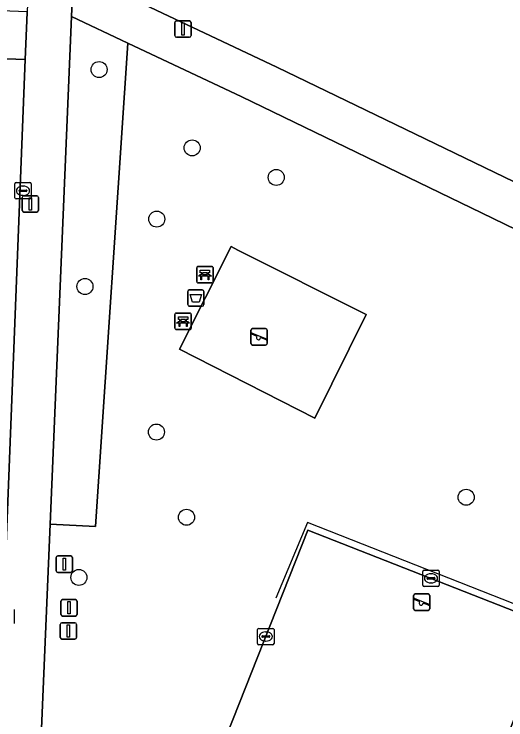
# Model space of a CAD drawing. Extents: x 161354 to 162026, y 386504 to 387460.
# Drawn here: x 161642.93 to 161672.94, y 387151.02 to 387194.07 of the extents above; entities that cross this region are included whole.
import ezdxf

# ---------------------------------------------------------------- set-up
doc = ezdxf.new("R2010")
doc.units = 0
for name, color, linetype in [('IMGEO_Afsluitpaal', 7, 'Continuous'), ('IMGEO_Afvalbak', 7, 'Continuous'), ('IMGEO_Bank', 7, 'Continuous'), ('IMGEO_Boom', 7, 'Continuous'), ('IMGEO_Groenvoorziening', 7, 'Continuous'), ('IMGEO_Hek', 7, 'Continuous'), ('IMGEO_Kolk', 7, 'Continuous'), ('IMGEO_Lichtmast', 7, 'Continuous'), ('IMGEO_Rijbaan_lokaal_open', 7, 'Continuous'), ('IMGEO_Speelvoorziening', 7, 'Continuous'), ('IMGEO_Terreindeel_gesloten', 7, 'Continuous'), ('IMGEO_Terreindeel_zand', 7, 'Continuous'), ('IMGEO_Verkeersbordpaal', 7, 'Continuous'), ('IMGEO_Voetpad_open', 7, 'Continuous')]:
    doc.layers.add(name, color=color, linetype=linetype)

msp = doc.modelspace()

# ---------------------------------------------------------------- linework, layer by layer
at = {"layer": 'IMGEO_Afsluitpaal'}
for p, q in [((161645.788, 387157.46), (161645.788, 387158.26)), ((161645.788, 387158.26), (161645.788, 387157.46)), ((161645.888, 387158.36), (161646.678, 387158.36)), ((161646.678, 387158.36), (161645.888, 387158.36)), ((161646.778, 387158.26), (161646.778, 387157.46)), ((161646.778, 387157.46), (161646.778, 387158.26)), ((161646.678, 387157.36), (161645.888, 387157.36)), ((161645.888, 387157.36), (161646.678, 387157.36)), ((161645.75, 387156.049), (161645.75, 387156.849)), ((161645.75, 387156.849), (161645.75, 387156.049)), ((161645.85, 387156.949), (161646.64, 387156.949)), ((161646.64, 387156.949), (161645.85, 387156.949)), ((161646.74, 387156.849), (161646.74, 387156.049)), ((161646.74, 387156.049), (161646.74, 387156.849)), ((161646.64, 387155.949), (161645.85, 387155.949)), ((161645.85, 387155.949), (161646.64, 387155.949))]:
    msp.add_line(p, q, dxfattribs=at)
for points in [[(161646.208, 387158.235), (161646.358, 387158.235), (161646.358, 387157.485), (161646.208, 387157.485), (161646.208, 387158.235)], [(161646.17, 387156.824), (161646.32, 387156.824), (161646.32, 387156.074), (161646.17, 387156.074), (161646.17, 387156.824)]]:
    msp.add_lwpolyline(points, dxfattribs=at)
for centre, start, end in [((161645.888, 387158.26), 90, 180), ((161645.888, 387158.26), 90, 180), ((161646.678, 387158.26), 0, 90), ((161646.678, 387158.26), 360, 90), ((161645.888, 387157.46), 180, 270), ((161645.888, 387157.46), 180, 270), ((161646.678, 387157.46), 270, 0), ((161646.678, 387157.46), 270, 0), ((161645.85, 387156.849), 90, 180), ((161645.85, 387156.849), 90, 180), ((161646.64, 387156.849), 0, 90), ((161646.64, 387156.849), 360, 90), ((161645.85, 387156.049), 180, 270), ((161645.85, 387156.049), 180, 270), ((161646.64, 387156.049), 270, 0), ((161646.64, 387156.049), 270, 0)]:
    msp.add_arc(centre, 0.1, start, end, dxfattribs=at)
at = {"layer": 'IMGEO_Afvalbak'}
for p, q in [((161653.524, 387176.35), (161653.524, 387177.15)), ((161653.524, 387177.15), (161653.524, 387176.35)), ((161653.624, 387177.25), (161654.414, 387177.25)), ((161654.414, 387177.25), (161653.624, 387177.25)), ((161654.514, 387177.15), (161654.514, 387176.35)), ((161654.514, 387176.35), (161654.514, 387177.15)), ((161654.414, 387176.25), (161653.624, 387176.25)), ((161653.624, 387176.25), (161654.414, 387176.25))]:
    msp.add_line(p, q, dxfattribs=at)
msp.add_lwpolyline([(161653.667, 387176.964), (161654.371, 387176.964), (161654.222, 387176.494), (161653.816, 387176.494), (161653.667, 387176.964)], dxfattribs=at)
for centre, start, end in [((161653.624, 387177.15), 90, 180), ((161653.624, 387177.15), 90, 180), ((161654.414, 387177.15), 0, 90), ((161654.414, 387177.15), 360, 90), ((161653.624, 387176.35), 180, 270), ((161653.624, 387176.35), 180, 270), ((161654.414, 387176.35), 270, 0), ((161654.414, 387176.35), 270, 0)]:
    msp.add_arc(centre, 0.1, start, end, dxfattribs=at)
at = {"layer": 'IMGEO_Bank'}
for p, q in [((161654.076, 387177.756), (161654.076, 387178.597)), ((161654.076, 387178.597), (161654.076, 387177.756)), ((161654.151, 387178.681), (161654.992, 387178.681)), ((161654.992, 387178.681), (161654.151, 387178.681)), ((161655.076, 387178.606), (161655.076, 387177.765)), ((161655.076, 387177.765), (161655.076, 387178.606)), ((161654.773, 387178.079), (161654.38, 387178.079)), ((161654.385, 387178.187), (161654.385, 387178.293)), ((161654.429, 387178.293), (161654.429, 387178.187)), ((161654.717, 387178.299), (161654.435, 387178.299)), ((161654.435, 387178.181), (161654.717, 387178.181)), ((161654.723, 387178.187), (161654.723, 387178.293)), ((161654.767, 387178.293), (161654.767, 387178.187)), ((161655.001, 387177.681), (161654.16, 387177.681)), ((161654.16, 387177.681), (161655.001, 387177.681)), ((161652.746, 387174.906), (161652.746, 387175.747)), ((161652.746, 387175.747), (161652.746, 387174.906)), ((161652.821, 387175.831), (161653.662, 387175.831)), ((161653.662, 387175.831), (161652.821, 387175.831)), ((161653.746, 387175.756), (161653.746, 387174.915)), ((161653.746, 387174.915), (161653.746, 387175.756)), ((161653.055, 387175.337), (161653.055, 387175.443)), ((161653.099, 387175.443), (161653.099, 387175.337)), ((161653.387, 387175.449), (161653.105, 387175.449)), ((161653.105, 387175.331), (161653.387, 387175.331)), ((161653.393, 387175.337), (161653.393, 387175.443)), ((161653.437, 387175.443), (161653.437, 387175.337)), ((161653.443, 387175.229), (161653.05, 387175.229)), ((161653.671, 387174.831), (161652.83, 387174.831)), ((161652.83, 387174.831), (161653.671, 387174.831))]:
    msp.add_line(p, q, dxfattribs=at)
for points in [[(161654.379, 387178.299), (161654.293, 387178.299), (161654.293, 387178.46), (161654.856, 387178.46), (161654.856, 387178.299), (161654.773, 387178.299)], [(161654.323, 387178.079), (161654.181, 387178.079), (161654.293, 387178.181), (161654.379, 387178.181)], [(161654.373, 387178.072), (161654.373, 387177.865), (161654.33, 387177.865), (161654.33, 387178.072)], [(161654.773, 387178.181), (161654.856, 387178.181), (161654.968, 387178.079), (161654.829, 387178.079)], [(161654.823, 387178.072), (161654.823, 387177.865), (161654.779, 387177.865), (161654.779, 387178.072)], [(161652.993, 387175.229), (161652.851, 387175.229), (161652.963, 387175.331), (161653.049, 387175.331)], [(161653.049, 387175.449), (161652.963, 387175.449), (161652.963, 387175.61), (161653.526, 387175.61), (161653.526, 387175.449), (161653.443, 387175.449)], [(161653.443, 387175.331), (161653.526, 387175.331), (161653.638, 387175.229), (161653.499, 387175.229)], [(161653.043, 387175.222), (161653.043, 387175.015), (161653, 387175.015), (161653, 387175.222)], [(161653.493, 387175.222), (161653.493, 387175.015), (161653.449, 387175.015), (161653.449, 387175.222)]]:
    msp.add_lwpolyline(points, dxfattribs=at)
for centre, radius, start, end in [((161654.154, 387178.603), 0.0779, 92.4484, 184.2845), ((161654.154, 387178.603), 0.0779, 92.4484, 184.2845), ((161654.998, 387178.603), 0.0779, 2.4484, 94.2845), ((161654.998, 387178.603), 0.0779, 2.4484, 94.2845), ((161654.323, 387178.072), 0.00671, 2.8957, 87.1043), ((161654.38, 387178.072), 0.00671, 92.8957, 177.1043), ((161654.378, 387178.292), 0.00671, 2.8957, 87.1043), ((161654.378, 387178.188), 0.00671, 272.8957, 357.1043), ((161654.435, 387178.292), 0.00671, 92.8957, 177.1043), ((161654.435, 387178.188), 0.00671, 182.8957, 267.1043), ((161654.717, 387178.292), 0.00671, 2.8957, 87.1043), ((161654.717, 387178.188), 0.00671, 272.8957, 357.1043), ((161654.774, 387178.292), 0.00671, 92.8957, 177.1043), ((161654.774, 387178.188), 0.00671, 182.8957, 267.1043), ((161654.772, 387178.072), 0.00671, 2.8957, 87.1043), ((161654.829, 387178.072), 0.00671, 92.8957, 177.1043), ((161654.154, 387177.759), 0.0779, 182.4484, 274.2845), ((161654.154, 387177.759), 0.0779, 182.4484, 274.2845), ((161654.998, 387177.759), 0.0779, 272.4484, 4.2845), ((161654.998, 387177.759), 0.0779, 272.4484, 4.2845), ((161652.824, 387175.753), 0.0779, 92.4484, 184.2845), ((161652.824, 387175.753), 0.0779, 92.4484, 184.2845), ((161653.668, 387175.753), 0.0779, 2.4484, 94.2845), ((161653.668, 387175.753), 0.0779, 2.4484, 94.2845), ((161653.048, 387175.442), 0.00671, 2.8957, 87.1043), ((161653.048, 387175.338), 0.00671, 272.8957, 357.1043), ((161653.105, 387175.442), 0.00671, 92.8957, 177.1043), ((161653.105, 387175.338), 0.00671, 182.8957, 267.1043), ((161653.387, 387175.442), 0.00671, 2.8957, 87.1043), ((161653.387, 387175.338), 0.00671, 272.8957, 357.1043), ((161653.444, 387175.442), 0.00671, 92.8957, 177.1043), ((161653.444, 387175.338), 0.00671, 182.8957, 267.1043), ((161652.824, 387174.909), 0.0779, 182.4484, 274.2845), ((161652.824, 387174.909), 0.0779, 182.4484, 274.2845), ((161652.993, 387175.222), 0.00671, 2.8957, 87.1043), ((161653.05, 387175.222), 0.00671, 92.8957, 177.1043), ((161653.442, 387175.222), 0.00671, 2.8957, 87.1043), ((161653.499, 387175.222), 0.00671, 92.8957, 177.1043), ((161653.668, 387174.909), 0.0779, 272.4484, 4.2845), ((161653.668, 387174.909), 0.0779, 272.4484, 4.2845)]:
    msp.add_arc(centre, radius, start, end, dxfattribs=at)
at = {"layer": 'IMGEO_Boom'}
for centre in [(161648.118, 387190.686), (161653.798, 387185.912), (161658.929, 387184.108), (161651.636, 387181.57), (161647.256, 387177.458), (161651.616, 387168.581), (161670.519, 387164.601), (161653.452, 387163.38), (161646.883, 387159.713)]:
    msp.add_circle(centre, 0.489, dxfattribs=at)
at = {"layer": 'IMGEO_Groenvoorziening'}
for points in [[(161649.409, 387195.376), (161658.97, 387190.834), (161675.258, 387182.967)], [(161691.486, 387170.924), (161691.948, 387172.013), (161686.953, 387174.434), (161671.453, 387181.946), (161656.838, 387189.029), (161649.878, 387192.304), (161647.908, 387162.82), (161645.129, 387162.959), (161644.703, 387152.9), (161643.579, 387126.358)]]:
    msp.add_lwpolyline(points, dxfattribs=at)
for points in [[(161649.878, 387192.304), (161646.441, 387193.921), (161645.129, 387162.959), (161647.908, 387162.82)], [(161661.281, 387169.417), (161653.03, 387173.634), (161656.176, 387179.887), (161656.585, 387179.681), (161664.414, 387175.742)], [(161675.696, 387156.788), (161665.817, 387131.67), (161650.924, 387137.534), (161660.866, 387162.6)]]:
    msp.add_lwpolyline(points, close=True, dxfattribs=at)
at = {"layer": 'IMGEO_Hek'}
msp.add_lwpolyline([(161674.268, 387152.353), (161676.073, 387157.074), (161660.841, 387163.07), (161658.907, 387158.455)], dxfattribs=at)
at = {"layer": 'IMGEO_Kolk'}
for p, q in [((161642.973, 387182.871), (161642.973, 387183.723)), ((161643.048, 387183.797), (161643.9, 387183.797)), ((161643.461, 387183.577), (161643.486, 387183.577)), ((161643.974, 387183.723), (161643.974, 387182.871)), ((161643.232, 387183.291), (161643.232, 387183.303)), ((161643.67, 387183.254), (161643.272, 387183.254)), ((161643.275, 387183.34), (161643.673, 387183.34)), ((161643.716, 387183.303), (161643.716, 387183.291)), ((161643.9, 387182.797), (161643.048, 387182.797)), ((161643.484, 387183.017), (161643.459, 387183.017)), ((161667.872, 387159.232), (161667.872, 387160.084)), ((161667.947, 387160.158), (161668.799, 387160.158)), ((161668.36, 387159.938), (161668.385, 387159.938)), ((161668.873, 387160.084), (161668.873, 387159.232)), ((161668.131, 387159.652), (161668.131, 387159.664)), ((161668.569, 387159.615), (161668.171, 387159.615)), ((161668.174, 387159.701), (161668.572, 387159.701)), ((161668.383, 387159.378), (161668.358, 387159.378)), ((161668.615, 387159.664), (161668.615, 387159.652)), ((161668.799, 387159.158), (161667.947, 387159.158)), ((161642.931, 387157.75), (161642.931, 387156.898)), ((161657.791, 387155.682), (161657.791, 387156.534)), ((161657.866, 387156.608), (161658.718, 387156.608)), ((161658.279, 387156.388), (161658.304, 387156.388)), ((161658.792, 387156.534), (161658.792, 387155.682)), ((161658.05, 387156.102), (161658.05, 387156.114)), ((161658.488, 387156.065), (161658.09, 387156.065)), ((161658.093, 387156.151), (161658.491, 387156.151)), ((161658.534, 387156.114), (161658.534, 387156.102)), ((161658.718, 387155.608), (161657.866, 387155.608)), ((161658.302, 387155.828), (161658.277, 387155.828))]:
    msp.add_line(p, q, dxfattribs=at)
for points in [[(161642.973, 387182.871), (161642.973, 387183.723)], [(161643.048, 387183.797), (161643.9, 387183.797)], [(161643.974, 387183.723), (161643.974, 387182.871)], [(161643.9, 387182.797), (161643.048, 387182.797)], [(161667.872, 387159.232), (161667.872, 387160.084)], [(161667.947, 387160.158), (161668.799, 387160.158)], [(161668.873, 387160.084), (161668.873, 387159.232)], [(161668.799, 387159.158), (161667.947, 387159.158)], [(161642.931, 387157.75), (161642.931, 387156.898)], [(161657.791, 387155.682), (161657.791, 387156.534)], [(161657.866, 387156.608), (161658.718, 387156.608)], [(161658.792, 387156.534), (161658.792, 387155.682)], [(161658.718, 387155.608), (161657.866, 387155.608)]]:
    msp.add_lwpolyline(points, dxfattribs=at)
for centre, radius, start, end in [((161643.05, 387183.721), 0.0765, 91.552, 178.448), ((161643.05, 387183.721), 0.0765, 91.552, 178.448), ((161643.898, 387183.721), 0.0765, 1.552, 88.448), ((161643.898, 387183.721), 0.0765, 1.552, 88.448), ((161643.272, 387183.3), 0.0403, 85.8775, 175.7526), ((161643.269, 387183.29), 0.0366, 178.938, 274.7102), ((161643.673, 387183.297), 0.043, 264.8664, 352.4533), ((161643.677, 387183.302), 0.0386, 1.7309, 96.639), ((161643.05, 387182.873), 0.0765, 181.552, 268.448), ((161643.05, 387182.873), 0.0765, 181.552, 268.448), ((161643.898, 387182.873), 0.0765, 271.552, 358.448), ((161643.898, 387182.873), 0.0765, 271.552, 358.448), ((161667.949, 387160.082), 0.0765, 91.552, 178.448), ((161667.949, 387160.082), 0.0765, 91.552, 178.448), ((161668.797, 387160.082), 0.0765, 1.552, 88.448), ((161668.797, 387160.082), 0.0765, 1.552, 88.448), ((161668.171, 387159.661), 0.0403, 85.8775, 175.7526), ((161668.168, 387159.651), 0.0366, 178.938, 274.7102), ((161668.572, 387159.658), 0.043, 264.8664, 352.4533), ((161668.576, 387159.663), 0.0386, 1.7309, 96.639), ((161667.949, 387159.234), 0.0765, 181.552, 268.448), ((161667.949, 387159.234), 0.0765, 181.552, 268.448), ((161668.797, 387159.234), 0.0765, 271.552, 358.448), ((161668.797, 387159.234), 0.0765, 271.552, 358.448), ((161657.868, 387156.532), 0.0765, 91.552, 178.448), ((161657.868, 387156.532), 0.0765, 91.552, 178.448), ((161658.716, 387156.532), 0.0765, 1.552, 88.448), ((161658.716, 387156.532), 0.0765, 1.552, 88.448), ((161658.09, 387156.111), 0.0403, 85.8775, 175.7526), ((161658.087, 387156.101), 0.0366, 178.938, 274.7102), ((161658.491, 387156.108), 0.043, 264.8664, 352.4533), ((161658.495, 387156.113), 0.0386, 1.7309, 96.639), ((161657.868, 387155.684), 0.0765, 181.552, 268.448), ((161657.868, 387155.684), 0.0765, 181.552, 268.448), ((161658.716, 387155.684), 0.0765, 271.552, 358.448), ((161658.716, 387155.684), 0.0765, 271.552, 358.448)]:
    msp.add_arc(centre, radius, start, end, dxfattribs=at)
for centre, major_axis, ratio, start_param, end_param in [((161643.46, 387183.297), (-0.387, 0.002), 0.722429, 4.712389, 7.853982), ((161643.485, 387183.297), (-0.39, 0.002), 0.717154, 1.570796, 4.712389), ((161668.359, 387159.658), (-0.387, 0.002), 0.722429, 4.712389, 7.853982), ((161668.384, 387159.658), (-0.39, 0.002), 0.717154, 1.570796, 4.712389), ((161658.278, 387156.108), (-0.387, 0.002), 0.722429, 4.712389, 7.853982), ((161658.303, 387156.108), (-0.39, 0.002), 0.717154, 1.570796, 4.712389)]:
    msp.add_ellipse(centre, major_axis=major_axis, ratio=ratio, start_param=start_param, end_param=end_param, dxfattribs=at)
at = {"layer": 'IMGEO_Lichtmast'}
for p, q in [((161652.738, 387192.759), (161652.738, 387193.559)), ((161652.738, 387193.559), (161652.738, 387192.759)), ((161652.838, 387193.659), (161653.628, 387193.659)), ((161653.628, 387193.659), (161652.838, 387193.659)), ((161653.728, 387193.559), (161653.728, 387192.759)), ((161653.728, 387192.759), (161653.728, 387193.559)), ((161653.628, 387192.659), (161652.838, 387192.659)), ((161652.838, 387192.659), (161653.628, 387192.659)), ((161643.425, 387182.094), (161643.425, 387182.894)), ((161643.425, 387182.894), (161643.425, 387182.094)), ((161643.525, 387182.994), (161644.315, 387182.994)), ((161644.315, 387182.994), (161643.525, 387182.994)), ((161644.415, 387182.894), (161644.415, 387182.094)), ((161644.415, 387182.094), (161644.415, 387182.894)), ((161644.315, 387181.994), (161643.525, 387181.994)), ((161643.525, 387181.994), (161644.315, 387181.994))]:
    msp.add_line(p, q, dxfattribs=at)
for points in [[(161653.158, 387193.534), (161653.308, 387193.534), (161653.308, 387192.784), (161653.158, 387192.784), (161653.158, 387193.534)], [(161643.845, 387182.869), (161643.995, 387182.869), (161643.995, 387182.119), (161643.845, 387182.119), (161643.845, 387182.869)]]:
    msp.add_lwpolyline(points, dxfattribs=at)
for centre, start, end in [((161652.838, 387193.559), 90, 180), ((161652.838, 387193.559), 90, 180), ((161653.628, 387193.559), 0, 90), ((161653.628, 387193.559), 360, 90), ((161652.838, 387192.759), 180, 270), ((161652.838, 387192.759), 180, 270), ((161653.628, 387192.759), 270, 0), ((161653.628, 387192.759), 270, 0), ((161643.525, 387182.894), 90, 180), ((161643.525, 387182.894), 90, 180), ((161644.315, 387182.894), 0, 90), ((161644.315, 387182.894), 360, 90), ((161643.525, 387182.094), 180, 270), ((161643.525, 387182.094), 180, 270), ((161644.315, 387182.094), 270, 0), ((161644.315, 387182.094), 270, 0)]:
    msp.add_arc(centre, 0.1, start, end, dxfattribs=at)
at = {"layer": 'IMGEO_Rijbaan_lokaal_open'}
for points in [[(161643.727, 387194.219), (161636.861, 387194.478), (161636.705, 387191.542), (161643.611, 387191.311), (161643.725, 387194.16)], [(161643.611, 387191.311), (161636.705, 387191.542), (161634.744, 387142.297), (161641.655, 387142.032)]]:
    msp.add_lwpolyline(points, close=True, dxfattribs=at)
at = {"layer": 'IMGEO_Speelvoorziening'}
for p, q in [((161657.487, 387174.888), (161658.277, 387174.888)), ((161658.277, 387174.888), (161657.487, 387174.888)), ((161657.387, 387173.988), (161657.387, 387174.788)), ((161657.387, 387174.788), (161657.387, 387173.988)), ((161657.77, 387174.416), (161657.431, 387174.553)), ((161657.456, 387174.613), (161658.332, 387174.26)), ((161658.377, 387174.788), (161658.377, 387173.988)), ((161658.377, 387173.988), (161658.377, 387174.788)), ((161658.308, 387174.2), (161657.968, 387174.337)), ((161658.277, 387173.888), (161657.487, 387173.888)), ((161657.487, 387173.888), (161658.277, 387173.888)), ((161667.308, 387157.804), (161667.308, 387158.604)), ((161667.308, 387158.604), (161667.308, 387157.804)), ((161667.408, 387158.704), (161668.198, 387158.704)), ((161668.198, 387158.704), (161667.408, 387158.704)), ((161668.298, 387158.604), (161668.298, 387157.804)), ((161668.298, 387157.804), (161668.298, 387158.604)), ((161667.691, 387158.232), (161667.352, 387158.369)), ((161667.377, 387158.429), (161668.253, 387158.076)), ((161668.229, 387158.016), (161667.889, 387158.153)), ((161668.198, 387157.704), (161667.408, 387157.704)), ((161667.408, 387157.704), (161668.198, 387157.704))]:
    msp.add_line(p, q, dxfattribs=at)
for centre, radius, start, end in [((161657.487, 387174.788), 0.1, 90, 180), ((161657.487, 387174.788), 0.1, 90, 180), ((161658.277, 387174.788), 0.1, 0, 90), ((161658.277, 387174.788), 0.1, 360, 90), ((161657.444, 387174.583), 0.0327, 68.078, 248.078), ((161657.849, 387174.326), 0.12, 130.9928, 5.1632), ((161658.32, 387174.23), 0.0327, 248.078, 68.078), ((161657.487, 387173.988), 0.1, 180, 270), ((161657.487, 387173.988), 0.1, 180, 270), ((161658.277, 387173.988), 0.1, 270, 0), ((161658.277, 387173.988), 0.1, 270, 0), ((161667.408, 387158.604), 0.1, 90, 180), ((161667.408, 387158.604), 0.1, 90, 180), ((161668.198, 387158.604), 0.1, 0, 90), ((161668.198, 387158.604), 0.1, 360, 90), ((161667.365, 387158.399), 0.0327, 68.078, 248.078), ((161667.77, 387158.142), 0.12, 130.9928, 5.1632), ((161667.408, 387157.804), 0.1, 180, 270), ((161667.408, 387157.804), 0.1, 180, 270), ((161668.198, 387157.804), 0.1, 270, 0), ((161668.198, 387157.804), 0.1, 270, 0), ((161668.241, 387158.046), 0.0327, 248.078, 68.078)]:
    msp.add_arc(centre, radius, start, end, dxfattribs=at)
at = {"layer": 'IMGEO_Terreindeel_gesloten'}
msp.add_lwpolyline([(161675.696, 387156.788), (161660.866, 387162.6), (161650.924, 387137.534), (161665.817, 387131.67)], close=True, dxfattribs=at)
at = {"layer": 'IMGEO_Terreindeel_zand'}
msp.add_lwpolyline([(161656.176, 387179.887), (161653.03, 387173.634), (161661.281, 387169.417), (161664.414, 387175.742), (161656.585, 387179.681)], close=True, dxfattribs=at)
at = {"layer": 'IMGEO_Verkeersbordpaal'}
for p, q in [((161645.497, 387160.123), (161645.497, 387160.923)), ((161645.497, 387160.923), (161645.497, 387160.123)), ((161645.597, 387161.023), (161646.387, 387161.023)), ((161646.387, 387161.023), (161645.597, 387161.023)), ((161646.487, 387160.923), (161646.487, 387160.123)), ((161646.487, 387160.123), (161646.487, 387160.923)), ((161646.387, 387160.023), (161645.597, 387160.023)), ((161645.597, 387160.023), (161646.387, 387160.023))]:
    msp.add_line(p, q, dxfattribs=at)
msp.add_lwpolyline([(161645.917, 387160.898), (161646.067, 387160.898), (161646.067, 387160.148), (161645.917, 387160.148), (161645.917, 387160.898)], dxfattribs=at)
for centre, start, end in [((161645.597, 387160.923), 90, 180), ((161645.597, 387160.923), 90, 180), ((161646.387, 387160.923), 0, 90), ((161646.387, 387160.923), 360, 90), ((161645.597, 387160.123), 180, 270), ((161645.597, 387160.123), 180, 270), ((161646.387, 387160.123), 270, 0), ((161646.387, 387160.123), 270, 0)]:
    msp.add_arc(centre, 0.1, start, end, dxfattribs=at)
at = {"layer": 'IMGEO_Voetpad_open'}
for points in [[(161644.703, 387152.9), (161645.129, 387162.959), (161646.441, 387193.921), (161646.566, 387196.727), (161647.008, 387207.447), (161646.982, 387208.698), (161646.977, 387208.937), (161647.032, 387212.072)], [(161644.459, 387210.411), (161644.347, 387208.691), (161643.727, 387194.219), (161643.725, 387194.16), (161643.611, 387191.311), (161641.655, 387142.032), (161641.557, 387139.242), (161641.045, 387126.421), (161641.6, 387126.407), (161641.241, 387118.059), (161640.696, 387118.073), (161639.273, 387084.053), (161639.157, 387081.267), (161638.157, 387053.608)], [(161712.436, 387165.009), (161692.552, 387174.613), (161686.911, 387177.338), (161675.258, 387182.967), (161658.97, 387190.834), (161649.409, 387195.376), (161646.566, 387196.727), (161646.441, 387193.921), (161649.878, 387192.304), (161656.838, 387189.029), (161671.453, 387181.946), (161686.953, 387174.434), (161691.948, 387172.013), (161694.723, 387170.67), (161695.804, 387170.147), (161697.335, 387169.406), (161715.861, 387160.517)], [(161640.632, 387052.106), (161643.367, 387119.453), (161643.579, 387126.358), (161644.703, 387152.9)]]:
    msp.add_lwpolyline(points, dxfattribs=at)

doc.saveas('drawing.dxf')
